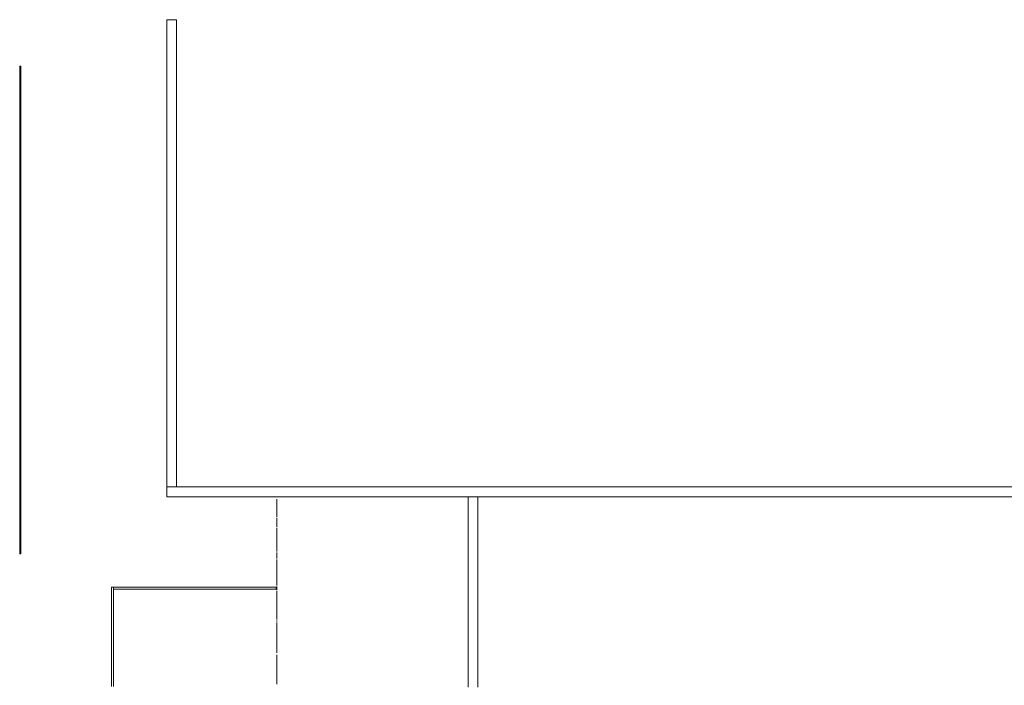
# Model space of a CAD drawing. Header units: millimetres. Extents: x 4476663 to 4477054, y -30323851 to -30323414.
# Tile 259 of 262: x 4476883 to 4476963, y -30323494 to -30323440. Entities that reach past the tile are written whole.
import ezdxf

# ---------------------------------------------------------------- set-up
doc = ezdxf.new("R2010")
doc.units = ezdxf.units.MM
doc.layers.add('IFC-Parede padrão-Contorno', color=44, linetype='Continuous', lineweight=5)
doc.layers.add('IFC-Placa-Contorno', color=4, linetype='Continuous', lineweight=5)

msp = doc.modelspace()

# ---------------------------------------------------------------- linework, layer by layer
at = {"layer": 'IFC-Parede padrão-Contorno', "color": 8, "lineweight": 5}
for p, q in [((4476894.735, -30323439.878), (4476895.319, -30323439.878)), ((4476894.735, -30323450.125), (4476894.735, -30323439.878)), ((4476895.319, -30323439.878), (4476895.535, -30323439.878)), ((4476895.535, -30323467.693), (4476895.535, -30323439.878)), ((4476882.756, -30323483.399), (4476882.756, -30323443.677)), ((4476882.756, -30323443.677), (4476882.856, -30323443.677)), ((4476882.856, -30323483.399), (4476882.856, -30323443.677)), ((4476894.735, -30323477.94), (4476894.735, -30323450.125)), ((4476895.535, -30323477.94), (4476895.535, -30323467.693)), ((4476894.735, -30323478.101), (4476894.735, -30323477.94)), ((4476894.735, -30323477.94), (4476966.339, -30323477.94)), ((4476894.735, -30323478.74), (4476894.735, -30323478.101)), ((4476894.735, -30323478.74), (4476912.793, -30323478.74)), ((4476912.793, -30323478.74), (4476984.398, -30323478.74)), ((4476919.303, -30323483.771), (4476919.303, -30323478.74)), ((4476920.103, -30323489.215), (4476920.103, -30323478.74)), ((4476882.756, -30323483.399), (4476882.856, -30323483.399)), ((4476919.303, -30323494.246), (4476919.303, -30323483.771)), ((4476890.234, -30323486.1), (4476890.414, -30323486.1)), ((4476890.234, -30323494.197), (4476890.234, -30323486.1)), ((4476890.414, -30323494.197), (4476890.414, -30323486.1)), ((4476890.414, -30323486.1), (4476903.664, -30323486.1)), ((4476903.664, -30323486.28), (4476903.664, -30323486.1)), ((4476890.414, -30323486.28), (4476903.664, -30323486.28)), ((4476920.103, -30323494.246), (4476920.103, -30323489.215))]:
    msp.add_line(p, q, dxfattribs=at)
at = {"layer": 'IFC-Placa-Contorno', "color": 8, "lineweight": 5}
for p, q in [((4476903.704, -30323478.94), (4476903.724, -30323478.94)), ((4476903.704, -30323478.94), (4476903.719, -30323478.94)), ((4476903.704, -30323479.286), (4476903.704, -30323478.94)), ((4476903.719, -30323478.94), (4476903.724, -30323478.94)), ((4476903.724, -30323480.415), (4476903.724, -30323478.94)), ((4476903.724, -30323480.069), (4476903.724, -30323478.94)), ((4476903.704, -30323480.415), (4476903.704, -30323479.286)), ((4476903.704, -30323480.415), (4476903.709, -30323480.415)), ((4476903.704, -30323480.495), (4476903.724, -30323480.495)), ((4476903.704, -30323480.495), (4476903.719, -30323480.495)), ((4476903.704, -30323480.665), (4476903.704, -30323480.495)), ((4476903.709, -30323480.415), (4476903.724, -30323480.415)), ((4476903.719, -30323480.495), (4476903.724, -30323480.495)), ((4476903.724, -30323480.415), (4476903.724, -30323480.069)), ((4476903.724, -30323481.049), (4476903.724, -30323480.495)), ((4476903.724, -30323481.218), (4476903.724, -30323480.541)), ((4476903.704, -30323481.218), (4476903.704, -30323480.665)), ((4476903.704, -30323481.218), (4476903.709, -30323481.218)), ((4476903.704, -30323481.298), (4476903.724, -30323481.298)), ((4476903.704, -30323481.298), (4476903.719, -30323481.298)), ((4476903.704, -30323481.743), (4476903.704, -30323481.298)), ((4476903.709, -30323481.218), (4476903.724, -30323481.218)), ((4476903.719, -30323481.298), (4476903.724, -30323481.298)), ((4476903.724, -30323481.218), (4476903.724, -30323481.049)), ((4476903.724, -30323483.194), (4476903.724, -30323481.298)), ((4476903.724, -30323482.749), (4476903.724, -30323481.298)), ((4476903.704, -30323483.194), (4476903.704, -30323481.743)), ((4476903.724, -30323483.194), (4476903.724, -30323482.749)), ((4476903.704, -30323483.194), (4476903.709, -30323483.194)), ((4476903.704, -30323483.274), (4476903.724, -30323483.274)), ((4476903.704, -30323483.274), (4476903.719, -30323483.274)), ((4476903.704, -30323483.392), (4476903.704, -30323483.274)), ((4476903.704, -30323483.777), (4476903.704, -30323483.392)), ((4476903.709, -30323483.194), (4476903.724, -30323483.194)), ((4476903.719, -30323483.274), (4476903.724, -30323483.274)), ((4476903.724, -30323483.777), (4476903.724, -30323483.274)), ((4476903.724, -30323483.659), (4476903.724, -30323483.274)), ((4476903.724, -30323483.777), (4476903.724, -30323483.659)), ((4476903.704, -30323483.777), (4476903.709, -30323483.777)), ((4476903.704, -30323483.857), (4476903.724, -30323483.857)), ((4476903.704, -30323483.857), (4476903.719, -30323483.857)), ((4476903.704, -30323484.353), (4476903.704, -30323483.857)), ((4476903.704, -30323485.973), (4476903.704, -30323484.353)), ((4476903.709, -30323483.777), (4476903.724, -30323483.777)), ((4476903.719, -30323483.857), (4476903.724, -30323483.857)), ((4476903.724, -30323485.973), (4476903.724, -30323483.857)), ((4476903.724, -30323485.476), (4476903.724, -30323483.857)), ((4476903.704, -30323485.973), (4476903.709, -30323485.973)), ((4476903.704, -30323486.053), (4476903.724, -30323486.053)), ((4476903.704, -30323486.053), (4476903.719, -30323486.053)), ((4476903.704, -30323486.119), (4476903.704, -30323486.053)), ((4476903.704, -30323486.335), (4476903.704, -30323486.119)), ((4476903.709, -30323485.973), (4476903.724, -30323485.973)), ((4476903.719, -30323486.053), (4476903.724, -30323486.053)), ((4476903.724, -30323485.973), (4476903.724, -30323485.476)), ((4476903.724, -30323486.335), (4476903.724, -30323486.053)), ((4476903.724, -30323486.269), (4476903.724, -30323486.053)), ((4476903.704, -30323486.335), (4476903.709, -30323486.335)), ((4476903.704, -30323486.415), (4476903.724, -30323486.415)), ((4476903.704, -30323486.415), (4476903.719, -30323486.415)), ((4476903.704, -30323486.963), (4476903.704, -30323486.415)), ((4476903.704, -30323488.752), (4476903.704, -30323486.963)), ((4476903.709, -30323486.335), (4476903.724, -30323486.335)), ((4476903.719, -30323486.415), (4476903.724, -30323486.415)), ((4476903.724, -30323486.335), (4476903.724, -30323486.269)), ((4476903.724, -30323488.204), (4476903.724, -30323486.415)), ((4476903.724, -30323488.752), (4476903.724, -30323487.596)), ((4476903.724, -30323488.752), (4476903.724, -30323488.204)), ((4476903.704, -30323488.752), (4476903.709, -30323488.752)), ((4476903.704, -30323488.832), (4476903.724, -30323488.832)), ((4476903.704, -30323488.832), (4476903.719, -30323488.832)), ((4476903.704, -30323488.846), (4476903.704, -30323488.832)), ((4476903.704, -30323488.893), (4476903.704, -30323488.846)), ((4476903.704, -30323488.893), (4476903.709, -30323488.893)), ((4476903.704, -30323488.973), (4476903.724, -30323488.973)), ((4476903.704, -30323488.973), (4476903.719, -30323488.973)), ((4476903.704, -30323489.555), (4476903.704, -30323488.973)), ((4476903.709, -30323488.752), (4476903.724, -30323488.752)), ((4476903.709, -30323488.893), (4476903.724, -30323488.893)), ((4476903.719, -30323488.832), (4476903.724, -30323488.832)), ((4476903.719, -30323488.973), (4476903.724, -30323488.973)), ((4476903.724, -30323488.893), (4476903.724, -30323488.832)), ((4476903.724, -30323488.879), (4476903.724, -30323488.832)), ((4476903.724, -30323488.893), (4476903.724, -30323488.879)), ((4476903.724, -30323491.452), (4476903.724, -30323488.973)), ((4476903.724, -30323490.87), (4476903.724, -30323488.973)), ((4476903.704, -30323491.452), (4476903.704, -30323489.555)), ((4476903.724, -30323491.452), (4476903.724, -30323490.87)), ((4476903.704, -30323491.452), (4476903.709, -30323491.452)), ((4476903.704, -30323491.611), (4476903.724, -30323491.611)), ((4476903.704, -30323491.611), (4476903.719, -30323491.611)), ((4476903.704, -30323492.174), (4476903.704, -30323491.611)), ((4476903.709, -30323491.452), (4476903.724, -30323491.452)), ((4476903.719, -30323491.611), (4476903.724, -30323491.611)), ((4476903.724, -30323494.01), (4476903.724, -30323491.611)), ((4476903.724, -30323493.447), (4476903.724, -30323491.611)), ((4476903.704, -30323494.01), (4476903.704, -30323492.174)), ((4476903.704, -30323494.01), (4476903.709, -30323494.01)), ((4476903.709, -30323494.01), (4476903.724, -30323494.01)), ((4476903.724, -30323494.01), (4476903.724, -30323493.447))]:
    msp.add_line(p, q, dxfattribs=at)

doc.saveas('drawing.dxf')
